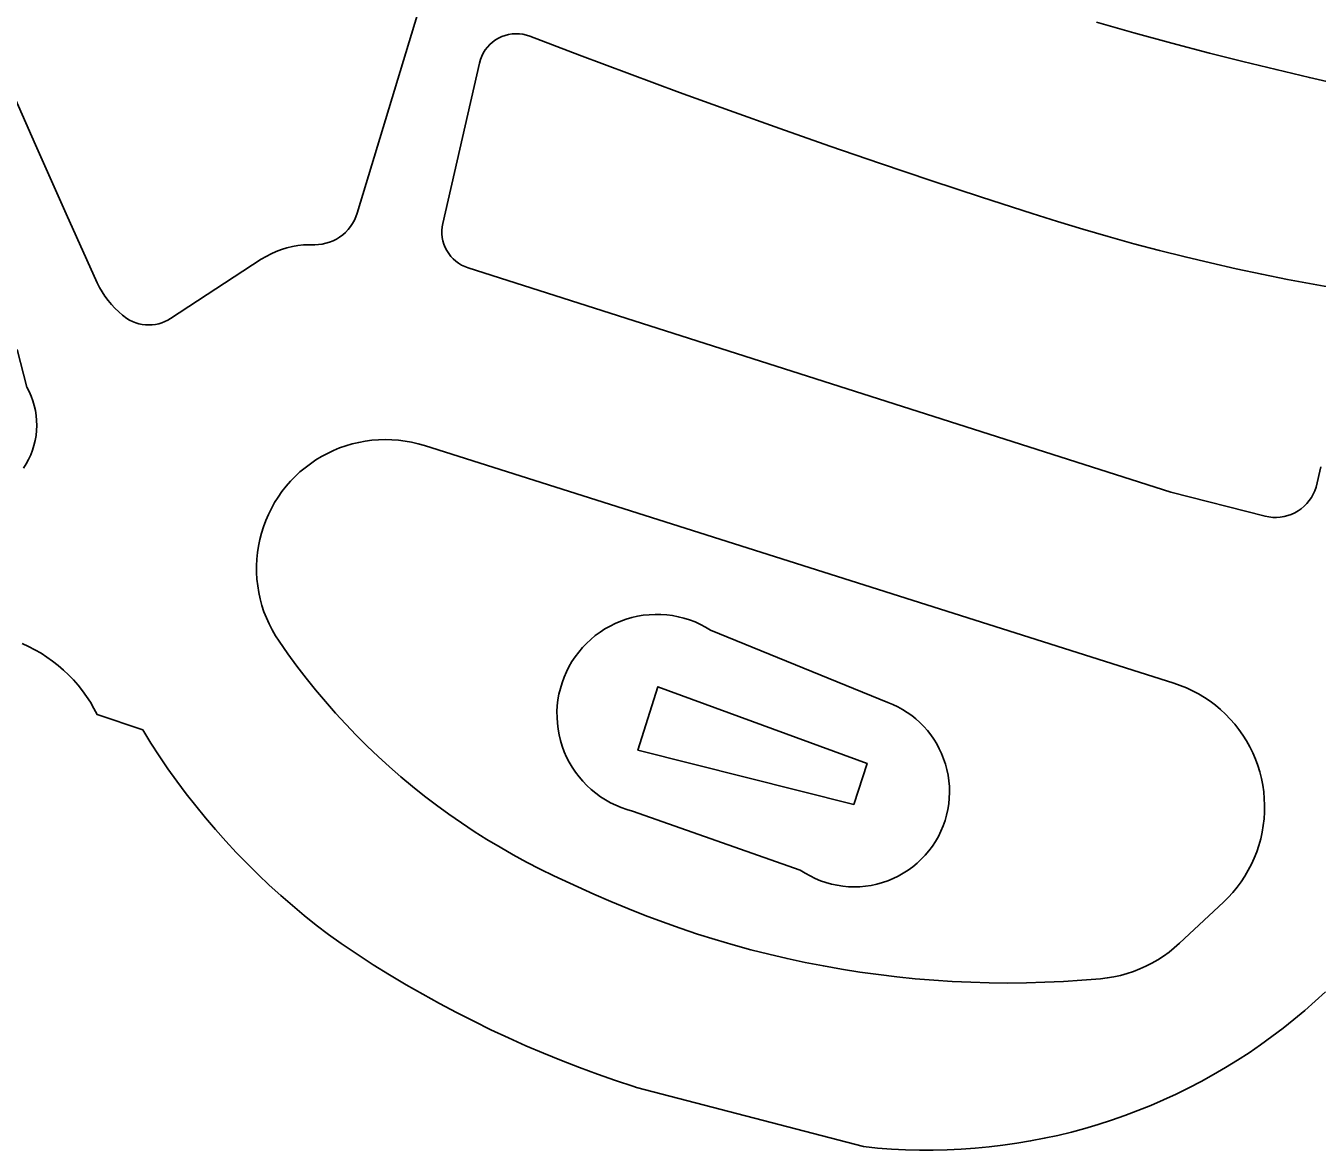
# Model space of a CAD drawing. Extents: x 122462 to 123306, y 485548 to 486417.
# Drawn here: x 122997.6 to 123055.7, y 485725.5 to 485776.1 of the extents above; entities that cross this region are included whole.
import ezdxf

# ---------------------------------------------------------------- set-up
doc = ezdxf.new("R2010")
doc.units = 0
doc.layers.add('Level 19', color=7, linetype='Continuous')

msp = doc.modelspace()

# ---------------------------------------------------------------- linework, layer by layer
at = {"layer": 'Level 19'}
for points in [[(123015.396, 485777.025), (123012.551, 485767.639), (123012.495, 485767.479), (123012.426, 485767.324), (123012.343, 485767.176), (123012.249, 485767.035), (123012.143, 485766.902), (123012.026, 485766.779), (123011.899, 485766.667), (123011.762, 485766.566), (123011.618, 485766.476), (123011.467, 485766.4), (123011.31, 485766.336), (123011.148, 485766.286), (123010.982, 485766.25), (123010.814, 485766.228), (123010.644, 485766.22), (123010.391, 485766.224), (123010.138, 485766.213), (123009.886, 485766.185), (123009.637, 485766.142), (123009.39, 485766.084), (123009.148, 485766.01), (123008.911, 485765.921), (123008.68, 485765.818), (123008.455, 485765.7)], [(123056.881, 485773.4), (123055.377, 485773.742), (123053.875, 485774.097), (123052.377, 485774.464), (123050.881, 485774.843), (123049.181, 485775.289), (123047.485, 485775.749), (123045.793, 485776.225)], [(123053.894, 485753.957), (123053.723, 485753.96), (123053.553, 485753.98), (123053.385, 485754.014), (123049.14, 485755.089), (123017.54, 485765.182), (123017.392, 485765.237), (123017.25, 485765.305), (123017.115, 485765.386), (123016.988, 485765.48), (123016.87, 485765.585), (123016.762, 485765.7), (123016.666, 485765.825), (123016.581, 485765.958), (123016.509, 485766.098), (123016.451, 485766.245), (123016.406, 485766.396), (123016.376, 485766.551), (123016.36, 485766.708), (123016.359, 485766.866), (123016.372, 485767.023), (123016.4, 485767.178), (123018.048, 485774.393), (123018.092, 485774.549), (123018.15, 485774.7), (123018.222, 485774.845), (123018.308, 485774.982), (123018.406, 485775.11), (123018.516, 485775.229), (123018.637, 485775.336), (123018.768, 485775.432), (123018.907, 485775.515), (123019.053, 485775.584), (123019.205, 485775.639), (123019.362, 485775.679), (123019.522, 485775.704), (123019.683, 485775.714), (123019.845, 485775.709), (123020.006, 485775.688), (123020.163, 485775.652), (123020.317, 485775.601), (123022.555, 485774.746), (123024.797, 485773.904), (123027.045, 485773.074), (123029.297, 485772.257), (123031.553, 485771.453), (123033.814, 485770.661), (123036.08, 485769.882), (123038.35, 485769.116), (123040.624, 485768.363), (123042.902, 485767.623), (123044.039, 485767.264), (123045.181, 485766.919), (123046.327, 485766.588), (123047.476, 485766.27), (123048.629, 485765.966), (123049.786, 485765.676), (123050.932, 485765.403), (123052.08, 485765.143), (123053.232, 485764.897), (123054.387, 485764.665), (123055.544, 485764.446), (123056.704, 485764.241)], [(123003.182, 485762.614), (123003.033, 485762.62), (123002.884, 485762.638), (123002.737, 485762.669), (123002.593, 485762.712), (123002.454, 485762.767), (123002.319, 485762.833), (123002.191, 485762.91), (123002.004, 485763.051), (123001.825, 485763.202), (123001.656, 485763.364), (123001.496, 485763.535), (123001.347, 485763.716), (123001.209, 485763.905), (123001.082, 485764.102), (123000.967, 485764.306), (123000.864, 485764.516), (122999.469, 485767.611), (122998.088, 485770.711), (122996.72, 485773.818)], [(123008.455, 485765.7), (123008.239, 485765.569), (123004.163, 485762.907), (123004.036, 485762.831), (123003.903, 485762.765), (123003.765, 485762.711), (123003.624, 485762.669), (123003.479, 485762.638), (123003.332, 485762.62), (123003.182, 485762.614)], [(122997.546, 485756.178), (122997.667, 485756.369), (122997.774, 485756.568), (122997.869, 485756.773), (122997.949, 485756.984), (122998.016, 485757.2), (122998.069, 485757.419), (122998.108, 485757.642), (122998.132, 485757.866), (122998.141, 485758.092), (122998.135, 485758.318), (122998.115, 485758.543), (122998.08, 485758.766), (122998.031, 485758.986), (122997.968, 485759.203), (122997.89, 485759.415), (122997.799, 485759.622), (122997.695, 485759.822), (122997.259, 485761.507)], [(123041.813, 485733.018), (123040.979, 485733.026), (123040.145, 485733.049), (123039.311, 485733.087), (123038.479, 485733.141), (123037.647, 485733.21), (123036.818, 485733.294), (123035.989, 485733.394), (123035.163, 485733.509), (123034.339, 485733.639), (123033.518, 485733.784), (123032.699, 485733.944), (123031.883, 485734.12), (123031.071, 485734.31), (123030.262, 485734.515), (123029.458, 485734.735), (123028.657, 485734.97), (123027.861, 485735.22), (123027.07, 485735.484), (123026.284, 485735.763), (123025.503, 485736.056), (123024.727, 485736.363), (123023.958, 485736.685), (123023.194, 485737.021), (123021.398, 485737.843), (123020.782, 485738.142), (123020.172, 485738.455), (123019.57, 485738.781), (123018.975, 485739.121), (123018.388, 485739.473), (123017.808, 485739.839), (123017.237, 485740.217), (123016.675, 485740.608), (123016.121, 485741.01), (123015.576, 485741.426), (123015.04, 485741.853), (123014.514, 485742.291), (123013.998, 485742.742), (123013.492, 485743.203), (123012.996, 485743.676), (123012.511, 485744.159), (123012.036, 485744.653), (123011.573, 485745.158), (123011.121, 485745.672), (123010.68, 485746.197), (123010.251, 485746.731), (123009.834, 485747.274), (123009.429, 485747.827), (123009.036, 485748.388), (123008.874, 485748.639), (123008.724, 485748.899), (123008.589, 485749.166), (123008.467, 485749.439), (123008.359, 485749.719), (123008.266, 485750.003), (123008.188, 485750.292), (123008.125, 485750.585), (123008.077, 485750.88), (123008.045, 485751.178), (123008.027, 485751.477), (123008.026, 485751.776), (123008.039, 485752.075), (123008.068, 485752.373), (123008.113, 485752.669), (123008.172, 485752.962), (123008.247, 485753.252), (123008.336, 485753.538), (123008.441, 485753.818), (123008.559, 485754.093), (123008.691, 485754.362), (123008.838, 485754.623), (123008.997, 485754.876), (123009.169, 485755.121), (123009.354, 485755.357), (123009.551, 485755.582), (123009.759, 485755.798), (123009.978, 485756.002), (123010.207, 485756.194), (123010.445, 485756.375), (123010.693, 485756.543), (123010.949, 485756.698), (123011.213, 485756.84), (123011.483, 485756.968), (123011.76, 485757.081), (123012.043, 485757.181), (123012.33, 485757.265), (123012.621, 485757.335), (123012.915, 485757.39), (123013.212, 485757.429), (123013.51, 485757.453), (123013.81, 485757.461), (123014.109, 485757.454), (123014.407, 485757.432), (123014.704, 485757.394), (123014.999, 485757.341), (123015.29, 485757.273), (123015.578, 485757.19), (123049.277, 485746.504), (123049.565, 485746.404), (123049.847, 485746.29), (123050.123, 485746.161)], [(123055.886, 485756.235), (123055.675, 485755.321), (123055.619, 485755.159), (123055.549, 485755.003), (123055.465, 485754.853), (123055.368, 485754.712), (123055.259, 485754.58), (123055.138, 485754.459), (123055.007, 485754.348), (123054.867, 485754.25), (123054.718, 485754.166), (123054.562, 485754.094), (123054.4, 485754.038), (123054.234, 485753.995), (123054.065, 485753.968), (123053.894, 485753.957)], [(123034.899, 485737.343), (123034.641, 485737.351), (123034.385, 485737.375), (123034.13, 485737.414), (123033.878, 485737.468), (123033.63, 485737.537), (123033.386, 485737.621), (123033.148, 485737.72), (123032.916, 485737.833), (123032.692, 485737.959), (123032.475, 485738.099), (123024.926, 485740.751), (123024.672, 485740.823), (123024.424, 485740.91), (123024.18, 485741.011), (123023.943, 485741.127), (123023.713, 485741.256), (123023.492, 485741.398), (123023.279, 485741.553), (123023.075, 485741.72), (123022.881, 485741.899), (123022.699, 485742.089), (123022.528, 485742.29), (123022.368, 485742.5), (123022.222, 485742.719), (123022.089, 485742.946), (123021.969, 485743.181), (123021.863, 485743.422), (123021.771, 485743.67), (123021.694, 485743.922), (123021.632, 485744.178), (123021.585, 485744.437), (123021.554, 485744.699), (123021.538, 485744.962), (123021.537, 485745.225), (123021.552, 485745.489), (123021.582, 485745.75), (123021.627, 485746.01), (123021.688, 485746.267), (123021.764, 485746.519), (123021.854, 485746.767), (123021.959, 485747.009), (123022.077, 485747.244), (123022.209, 485747.472), (123022.355, 485747.692), (123022.513, 485747.903), (123022.683, 485748.104), (123022.865, 485748.295), (123023.057, 485748.475), (123023.26, 485748.643), (123023.472, 485748.8), (123023.693, 485748.943), (123023.922, 485749.073), (123024.159, 485749.19), (123024.402, 485749.293), (123024.65, 485749.381), (123024.903, 485749.454), (123025.16, 485749.513), (123025.42, 485749.556), (123025.682, 485749.584), (123025.945, 485749.596), (123026.209, 485749.593), (123026.472, 485749.575), (123026.733, 485749.541), (123026.992, 485749.492), (123027.248, 485749.428), (123027.499, 485749.349), (123027.746, 485749.255), (123027.986, 485749.147), (123028.22, 485749.025), (123028.446, 485748.89), (123036.42, 485745.636), (123036.646, 485745.543), (123036.867, 485745.437), (123037.081, 485745.319), (123037.288, 485745.189), (123037.488, 485745.047), (123037.679, 485744.894), (123037.861, 485744.73), (123038.033, 485744.556), (123038.195, 485744.373), (123038.346, 485744.181), (123038.486, 485743.98), (123038.615, 485743.772), (123038.731, 485743.557), (123038.835, 485743.335), (123038.926, 485743.108), (123039.008, 485742.864), (123039.075, 485742.615), (123039.127, 485742.362), (123039.163, 485742.107), (123039.184, 485741.85), (123039.19, 485741.593), (123039.18, 485741.335), (123039.155, 485741.079), (123039.114, 485740.824), (123039.058, 485740.572), (123038.987, 485740.325), (123038.901, 485740.082), (123038.801, 485739.844), (123038.687, 485739.613)], [(122997.489, 485748.283), (122997.777, 485748.151), (122998.058, 485748.007), (122998.332, 485747.849), (122998.598, 485747.679), (122998.856, 485747.496), (122999.105, 485747.301), (122999.345, 485747.095), (122999.574, 485746.878), (122999.793, 485746.65), (123000.001, 485746.412), (123000.198, 485746.164), (123000.382, 485745.908), (123000.555, 485745.643), (123000.714, 485745.37), (123000.861, 485745.09), (123002.906, 485744.403), (123003.272, 485743.812), (123003.651, 485743.229), (123004.043, 485742.655), (123004.446, 485742.089), (123004.862, 485741.532), (123005.289, 485740.984), (123005.728, 485740.445), (123006.179, 485739.916), (123006.641, 485739.396), (123007.114, 485738.887), (123007.597, 485738.387), (123008.092, 485737.899), (123008.596, 485737.421), (123009.111, 485736.954), (123009.636, 485736.498), (123010.17, 485736.053), (123010.714, 485735.62), (123011.267, 485735.199), (123011.829, 485734.79), (123012.548, 485734.31), (123013.275, 485733.842), (123014.01, 485733.386), (123014.752, 485732.943), (123015.502, 485732.512), (123016.258, 485732.094), (123017.022, 485731.688), (123017.792, 485731.296), (123018.569, 485730.916), (123019.352, 485730.55), (123020.141, 485730.196), (123020.936, 485729.856), (123021.737, 485729.529), (123022.543, 485729.216), (123023.354, 485728.916), (123024.169, 485728.63), (123024.99, 485728.358), (123025.11, 485728.32), (123035.327, 485725.658), (123035.952, 485725.596), (123036.578, 485725.549), (123037.205, 485725.518), (123037.833, 485725.501), (123038.461, 485725.5), (123039.089, 485725.514), (123039.717, 485725.543), (123040.343, 485725.587), (123040.968, 485725.646), (123041.592, 485725.72), (123042.213, 485725.81), (123042.833, 485725.914), (123043.449, 485726.033), (123044.063, 485726.167), (123044.673, 485726.316), (123045.279, 485726.479), (123045.882, 485726.657), (123046.48, 485726.85), (123047.072, 485727.057), (123047.66, 485727.278), (123048.243, 485727.513), (123048.819, 485727.762), (123049.389, 485728.025), (123049.953, 485728.302), (123050.51, 485728.592), (123051.06, 485728.896), (123051.602, 485729.213), (123052.136, 485729.543), (123052.663, 485729.885), (123053.181, 485730.24), (123053.69, 485730.608), (123054.19, 485730.988), (123054.681, 485731.379)], [(123034.88, 485741.05), (123025.178, 485743.483), (123026.074, 485746.344), (123035.486, 485742.897), (123034.88, 485741.05)], [(123050.123, 485746.161), (123050.392, 485746.018), (123050.653, 485745.861), (123050.905, 485745.691), (123051.148, 485745.508), (123051.382, 485745.312), (123051.604, 485745.105), (123051.816, 485744.886), (123052.016, 485744.656), (123052.204, 485744.417), (123052.379, 485744.168), (123052.541, 485743.91), (123052.69, 485743.644), (123052.824, 485743.371), (123052.944, 485743.091), (123053.049, 485742.805), (123053.139, 485742.514), (123053.214, 485742.219), (123053.274, 485741.92), (123053.318, 485741.619), (123053.346, 485741.316), (123053.358, 485741.012), (123053.355, 485740.707), (123053.335, 485740.403), (123053.3, 485740.101), (123053.249, 485739.8), (123053.183, 485739.503), (123053.101, 485739.21), (123053.004, 485738.921), (123052.892, 485738.638), (123052.766, 485738.361), (123052.625, 485738.091), (123052.471, 485737.829), (123052.303, 485737.575), (123052.122, 485737.33), (123051.928, 485737.095), (123051.723, 485736.87), (123051.506, 485736.656), (123049.526, 485734.803), (123049.298, 485734.601), (123049.061, 485734.41), (123048.814, 485734.232), (123048.558, 485734.066), (123048.294, 485733.914), (123048.023, 485733.776), (123047.745, 485733.651), (123047.461, 485733.54), (123047.172, 485733.444), (123046.878, 485733.363), (123046.581, 485733.297), (123046.281, 485733.246), (123045.978, 485733.21), (123045.147, 485733.141), (123044.314, 485733.087), (123043.481, 485733.049), (123042.647, 485733.026), (123041.813, 485733.018)], [(123038.687, 485739.613), (123038.559, 485739.389), (123038.418, 485739.174), (123038.264, 485738.967), (123038.098, 485738.77), (123037.92, 485738.583), (123037.732, 485738.407), (123037.533, 485738.243), (123037.325, 485738.091), (123037.108, 485737.952), (123036.883, 485737.826), (123036.651, 485737.714), (123036.412, 485737.617), (123036.169, 485737.533), (123035.92, 485737.465), (123035.668, 485737.411), (123035.413, 485737.373), (123035.156, 485737.35), (123034.899, 485737.343)], [(123054.681, 485731.379), (123055.162, 485731.783), (123055.634, 485732.198), (123056.095, 485732.624)]]:
    msp.add_lwpolyline(points, dxfattribs=at)

doc.saveas('drawing.dxf')
